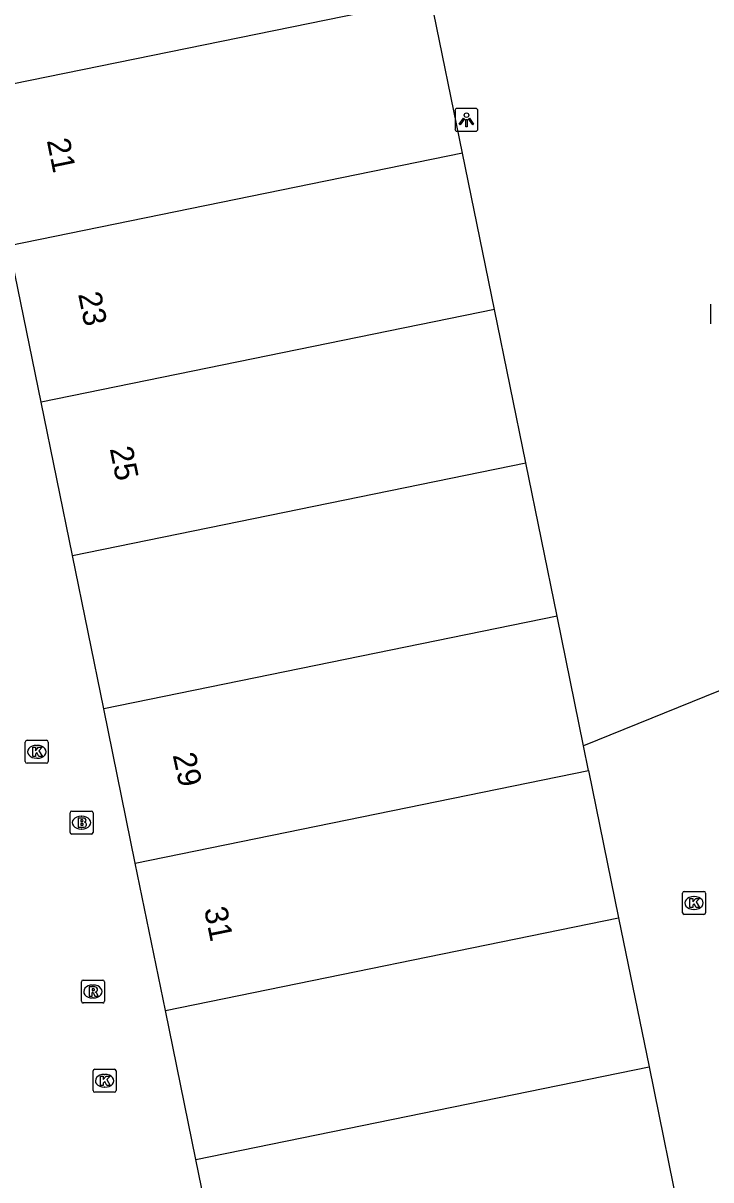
# Model space of a CAD drawing. Extents: x 161087 to 161922, y 382574 to 383873.
# Drawn here: x 161255 to 161284.9, y 383429.3 to 383479.6 of the extents above; entities that cross this region are included whole.
import ezdxf

# ---------------------------------------------------------------- set-up
doc = ezdxf.new("R2010")
doc.units = 0
for name, color, linetype in [('IMGEO_Brandkraan', 7, 'Continuous'), ('IMGEO_Kolk', 7, 'Continuous'), ('IMGEO_Lichtpunt', 7, 'Continuous'), ('IMGEO_Pand', 7, 'Continuous'), ('IMGEO_Pand_nummerreeks', 7, 'Continuous'), ('IMGEO_Rijbaan_lokaal_open', 7, 'Continuous'), ('IMGEO_Rioolput', 7, 'Continuous')]:
    doc.layers.add(name, color=color, linetype=linetype)

msp = doc.modelspace()

# ---------------------------------------------------------------- linework, layer by layer
at = {"layer": 'IMGEO_Brandkraan'}
for p, q in [((161257.116, 383445.351), (161257.968, 383445.351)), ((161257.041, 383444.425), (161257.041, 383445.277)), ((161257.529, 383445.131), (161257.554, 383445.131)), ((161258.042, 383445.277), (161258.042, 383444.425)), ((161257.968, 383444.351), (161257.116, 383444.351)), ((161257.552, 383444.571), (161257.527, 383444.571))]:
    msp.add_line(p, q, dxfattribs=at)
for points in [[(161257.116, 383445.351), (161257.968, 383445.351)], [(161257.041, 383444.425), (161257.041, 383445.277)], [(161257.389, 383445.051), (161257.389, 383444.651), (161257.602, 383444.651)], [(161257.62, 383445.051), (161257.389, 383445.051)], [(161257.568, 383444.97), (161257.514, 383444.97), (161257.514, 383444.894)], [(161257.514, 383444.894), (161257.567, 383444.894)], [(161258.042, 383445.277), (161258.042, 383444.425)], [(161257.968, 383444.351), (161257.116, 383444.351)], [(161257.576, 383444.818), (161257.514, 383444.818), (161257.514, 383444.737)], [(161257.514, 383444.737), (161257.576, 383444.737)]]:
    msp.add_lwpolyline(points, dxfattribs=at)
for centre, radius, start, end in [((161257.118, 383445.275), 0.0765, 91.552, 178.448), ((161257.118, 383445.275), 0.0765, 91.552, 178.448), ((161257.966, 383445.275), 0.0765, 1.552, 88.448), ((161257.966, 383445.275), 0.0765, 1.552, 88.448), ((161257.569, 383444.932), 0.0379, 267.8285, 90.9355), ((161257.624, 383444.906), 0.145, 59.4692, 91.5367), ((161257.649, 383444.953), 0.0922, 285.5137, 58.1501), ((161257.654, 383444.761), 0.105, 301.3115, 78.989), ((161257.118, 383444.427), 0.0765, 181.552, 268.448), ((161257.118, 383444.427), 0.0765, 181.552, 268.448), ((161257.577, 383444.777), 0.0404, 269.8759, 90.5077), ((161257.608, 383444.902), 0.251, 268.6676, 293.5347), ((161257.966, 383444.427), 0.0765, 271.552, 358.448), ((161257.966, 383444.427), 0.0765, 271.552, 358.448)]:
    msp.add_arc(centre, radius, start, end, dxfattribs=at)
for centre, major_axis, ratio, start_param, end_param in [((161257.528, 383444.851), (-0.387, 0.002), 0.722429, 4.712389, 7.853982), ((161257.553, 383444.851), (-0.39, 0.002), 0.717154, 1.570796, 4.712389)]:
    msp.add_ellipse(centre, major_axis=major_axis, ratio=ratio, start_param=start_param, end_param=end_param, dxfattribs=at)
at = {"layer": 'IMGEO_Kolk'}
for p, q in [((161284.918, 383466.556), (161284.918, 383467.408)), ((161255.095, 383447.506), (161255.095, 383448.358)), ((161255.17, 383448.432), (161256.022, 383448.432)), ((161256.096, 383448.358), (161256.096, 383447.506)), ((161255.583, 383448.212), (161255.608, 383448.212)), ((161256.022, 383447.432), (161255.17, 383447.432)), ((161255.606, 383447.652), (161255.581, 383447.652)), ((161283.76, 383441.856), (161284.612, 383441.856)), ((161283.685, 383440.93), (161283.685, 383441.782)), ((161284.173, 383441.636), (161284.198, 383441.636)), ((161284.686, 383441.782), (161284.686, 383440.93)), ((161284.612, 383440.856), (161283.76, 383440.856)), ((161284.196, 383441.076), (161284.171, 383441.076)), ((161258.043, 383433.192), (161258.043, 383434.044)), ((161258.118, 383434.118), (161258.97, 383434.118)), ((161258.531, 383433.898), (161258.556, 383433.898)), ((161259.044, 383434.044), (161259.044, 383433.192)), ((161258.554, 383433.338), (161258.529, 383433.338)), ((161258.97, 383433.118), (161258.118, 383433.118))]:
    msp.add_line(p, q, dxfattribs=at)
for points in [[(161284.918, 383466.556), (161284.918, 383467.408)], [(161255.095, 383447.506), (161255.095, 383448.358)], [(161255.17, 383448.432), (161256.022, 383448.432)], [(161256.096, 383448.358), (161256.096, 383447.506)], [(161255.416, 383448.132), (161255.539, 383448.132), (161255.539, 383447.981), (161255.669, 383448.132), (161255.833, 383448.132), (161255.687, 383447.981), (161255.84, 383447.732), (161255.688, 383447.732), (161255.603, 383447.896), (161255.539, 383447.829), (161255.539, 383447.732), (161255.416, 383447.732), (161255.416, 383448.132)], [(161256.022, 383447.432), (161255.17, 383447.432)], [(161283.76, 383441.856), (161284.612, 383441.856)], [(161283.685, 383440.93), (161283.685, 383441.782)], [(161284.006, 383441.556), (161284.129, 383441.556), (161284.129, 383441.405), (161284.259, 383441.556), (161284.423, 383441.556), (161284.277, 383441.405), (161284.43, 383441.156), (161284.278, 383441.156), (161284.193, 383441.32), (161284.129, 383441.253), (161284.129, 383441.156), (161284.006, 383441.156), (161284.006, 383441.556)], [(161284.686, 383441.782), (161284.686, 383440.93)], [(161284.612, 383440.856), (161283.76, 383440.856)], [(161258.043, 383433.192), (161258.043, 383434.044)], [(161258.118, 383434.118), (161258.97, 383434.118)], [(161258.364, 383433.818), (161258.487, 383433.818), (161258.487, 383433.667), (161258.617, 383433.818), (161258.781, 383433.818), (161258.635, 383433.667), (161258.788, 383433.418), (161258.636, 383433.418), (161258.551, 383433.582), (161258.487, 383433.515), (161258.487, 383433.418), (161258.364, 383433.418), (161258.364, 383433.818)], [(161259.044, 383434.044), (161259.044, 383433.192)], [(161258.97, 383433.118), (161258.118, 383433.118)]]:
    msp.add_lwpolyline(points, dxfattribs=at)
for centre, start, end in [((161255.172, 383448.356), 91.552, 178.448), ((161255.172, 383448.356), 91.552, 178.448), ((161256.02, 383448.356), 1.552, 88.448), ((161256.02, 383448.356), 1.552, 88.448), ((161255.172, 383447.508), 181.552, 268.448), ((161255.172, 383447.508), 181.552, 268.448), ((161256.02, 383447.508), 271.552, 358.448), ((161256.02, 383447.508), 271.552, 358.448), ((161283.762, 383441.78), 91.552, 178.448), ((161283.762, 383441.78), 91.552, 178.448), ((161284.61, 383441.78), 1.552, 88.448), ((161284.61, 383441.78), 1.552, 88.448), ((161283.762, 383440.932), 181.552, 268.448), ((161283.762, 383440.932), 181.552, 268.448), ((161284.61, 383440.932), 271.552, 358.448), ((161284.61, 383440.932), 271.552, 358.448), ((161258.12, 383434.042), 91.552, 178.448), ((161258.12, 383434.042), 91.552, 178.448), ((161258.968, 383434.042), 1.552, 88.448), ((161258.968, 383434.042), 1.552, 88.448), ((161258.12, 383433.194), 181.552, 268.448), ((161258.12, 383433.194), 181.552, 268.448), ((161258.968, 383433.194), 271.552, 358.448), ((161258.968, 383433.194), 271.552, 358.448)]:
    msp.add_arc(centre, 0.0765, start, end, dxfattribs=at)
for centre, major_axis, ratio, start_param, end_param in [((161255.582, 383447.932), (-0.387, 0.002), 0.722429, 4.712389, 7.853982), ((161255.607, 383447.932), (-0.39, 0.002), 0.717154, 1.570796, 4.712389), ((161284.172, 383441.356), (-0.387, 0.002), 0.722429, 4.712389, 7.853982), ((161284.197, 383441.356), (-0.39, 0.002), 0.717154, 1.570796, 4.712389), ((161258.53, 383433.618), (-0.387, 0.002), 0.722429, 4.712389, 7.853982), ((161258.555, 383433.618), (-0.39, 0.002), 0.717154, 1.570796, 4.712389)]:
    msp.add_ellipse(centre, major_axis=major_axis, ratio=ratio, start_param=start_param, end_param=end_param, dxfattribs=at)
at = {"layer": 'IMGEO_Lichtpunt'}
for p, q in [((161273.788, 383475.833), (161273.788, 383475.026)), ((161273.788, 383475.833), (161273.788, 383475.026)), ((161274.69, 383475.928), (161273.882, 383475.928)), ((161274.69, 383475.928), (161273.882, 383475.928)), ((161274.784, 383475.026), (161274.784, 383475.833)), ((161274.784, 383475.026), (161274.784, 383475.833)), ((161273.882, 383474.932), (161274.69, 383474.932)), ((161273.882, 383474.932), (161274.69, 383474.932))]:
    msp.add_line(p, q, dxfattribs=at)
for points in [[(161274.162, 383475.497), (161274.201, 383475.469), (161274.013, 383475.207), (161273.975, 383475.234), (161274.162, 383475.497)], [(161274.264, 383475.449), (161274.311, 383475.449), (161274.311, 383475.127), (161274.264, 383475.127), (161274.264, 383475.449)], [(161274.374, 383475.469), (161274.412, 383475.496), (161274.599, 383475.234), (161274.56, 383475.206), (161274.374, 383475.469)]]:
    msp.add_lwpolyline(points, dxfattribs=at)
msp.add_circle((161274.287, 383475.631), 0.0994, dxfattribs=at)
for centre, start, end in [((161273.882, 383475.833), 90, 180), ((161273.882, 383475.833), 90, 180), ((161274.69, 383475.833), 0, 90), ((161274.69, 383475.833), 0, 90), ((161273.882, 383475.026), 180, 270), ((161273.882, 383475.026), 180, 270), ((161274.69, 383475.026), 270, 0), ((161274.69, 383475.026), 270, 360)]:
    msp.add_arc(centre, 0.0946, start, end, dxfattribs=at)
at = {"layer": 'IMGEO_Pand'}
for points in [[(161253.012, 383476.692), (161272.736, 383480.727)], [(161274.113, 383473.983), (161272.736, 383480.727)], [(161274.113, 383473.983), (161254.39, 383469.948)], [(161275.503, 383467.175), (161274.113, 383473.983)], [(161255.781, 383463.14), (161254.39, 383469.948)], [(161275.503, 383467.175), (161255.781, 383463.14)], [(161276.864, 383460.508), (161275.503, 383467.175)], [(161257.143, 383456.474), (161255.781, 383463.14)], [(161257.143, 383456.474), (161276.864, 383460.508)], [(161278.226, 383453.834), (161276.864, 383460.508)], [(161258.506, 383449.8), (161257.143, 383456.474)], [(161278.226, 383453.834), (161258.506, 383449.8)], [(161279.377, 383448.196), (161278.226, 383453.834)], [(161259.879, 383443.081), (161258.506, 383449.8)], [(161279.598, 383447.115), (161279.377, 383448.196)], [(161259.879, 383443.081), (161279.598, 383447.115)], [(161279.598, 383447.115), (161280.905, 383440.714)], [(161261.187, 383436.681), (161259.879, 383443.081)], [(161261.187, 383436.681), (161280.905, 383440.714)], [(161280.905, 383440.714), (161282.23, 383434.225)], [(161262.513, 383430.191), (161261.187, 383436.681)], [(161262.513, 383430.191), (161282.23, 383434.225)], [(161282.23, 383434.225), (161283.705, 383426.999), (161281.073, 383426.46)], [(161263.989, 383422.964), (161262.513, 383430.191)]]:
    msp.add_lwpolyline(points, dxfattribs=at)
at = {"layer": 'IMGEO_Rijbaan_lokaal_open'}
msp.add_lwpolyline([(161298.208, 383455.819), (161279.377, 383448.196)], dxfattribs=at)
at = {"layer": 'IMGEO_Rioolput'}
for p, q in [((161257.536, 383437.076), (161257.536, 383437.928)), ((161257.611, 383438.002), (161258.463, 383438.002)), ((161258.537, 383437.928), (161258.537, 383437.076)), ((161258.024, 383437.782), (161258.049, 383437.782)), ((161258.463, 383437.002), (161257.611, 383437.002)), ((161258.047, 383437.222), (161258.022, 383437.222))]:
    msp.add_line(p, q, dxfattribs=at)
for points in [[(161257.536, 383437.076), (161257.536, 383437.928)], [(161257.611, 383438.002), (161258.463, 383438.002)], [(161258.537, 383437.928), (161258.537, 383437.076)], [(161258.125, 383437.7), (161257.873, 383437.702), (161257.873, 383437.302)], [(161257.873, 383437.302), (161257.997, 383437.302), (161257.997, 383437.464), (161258.008, 383437.464)], [(161258.051, 383437.621), (161257.997, 383437.621), (161257.997, 383437.54)], [(161257.997, 383437.54), (161258.049, 383437.54)], [(161258.055, 383437.435), (161258.126, 383437.302), (161258.266, 383437.302), (161258.201, 383437.428)], [(161258.463, 383437.002), (161257.611, 383437.002)]]:
    msp.add_lwpolyline(points, dxfattribs=at)
for centre, radius, start, end in [((161257.613, 383437.926), 0.0765, 91.552, 178.448), ((161257.613, 383437.926), 0.0765, 91.552, 178.448), ((161258.461, 383437.926), 0.0765, 1.552, 88.448), ((161258.461, 383437.926), 0.0765, 1.552, 88.448), ((161258.007, 383437.411), 0.0533, 26.0293, 88.6989), ((161258.033, 383437.729), 0.19, 274.7715, 282.9687), ((161258.057, 383437.525), 0.0964, 77.0061, 93.1865), ((161258.071, 383437.582), 0.0378, 276.6634, 79.6772), ((161258.124, 383437.59), 0.109, 350.3612, 89.416), ((161258.122, 383437.59), 0.112, 277.5842, 350.9817), ((161258.106, 383437.375), 0.108, 29.5134, 73.7905), ((161257.613, 383437.078), 0.0765, 181.552, 268.448), ((161257.613, 383437.078), 0.0765, 181.552, 268.448), ((161258.461, 383437.078), 0.0765, 271.552, 358.448), ((161258.461, 383437.078), 0.0765, 271.552, 358.448)]:
    msp.add_arc(centre, radius, start, end, dxfattribs=at)
for centre, major_axis, ratio, start_param, end_param in [((161258.023, 383437.502), (-0.387, 0.002), 0.722429, 4.712389, 7.853982), ((161258.048, 383437.502), (-0.39, 0.002), 0.717154, 1.570796, 4.712389)]:
    msp.add_ellipse(centre, major_axis=major_axis, ratio=ratio, start_param=start_param, end_param=end_param, dxfattribs=at)

# ---------------------------------------------------------------- texts
at = {"layer": 'IMGEO_Pand_nummerreeks'}
for s, rotation, p in [('21', 281.5449, (161256.026, 383474.53)), ('23', 281.5449, (161257.39, 383467.85)), ('25', 281.5449, (161258.765, 383461.122)), ('29', 282.3012, (161261.504, 383447.792)), ('31', 281.4761, (161262.869, 383441.091))]:
    msp.add_text(s, height=1, rotation=rotation, dxfattribs=at).set_placement(p)

doc.saveas('drawing.dxf')
